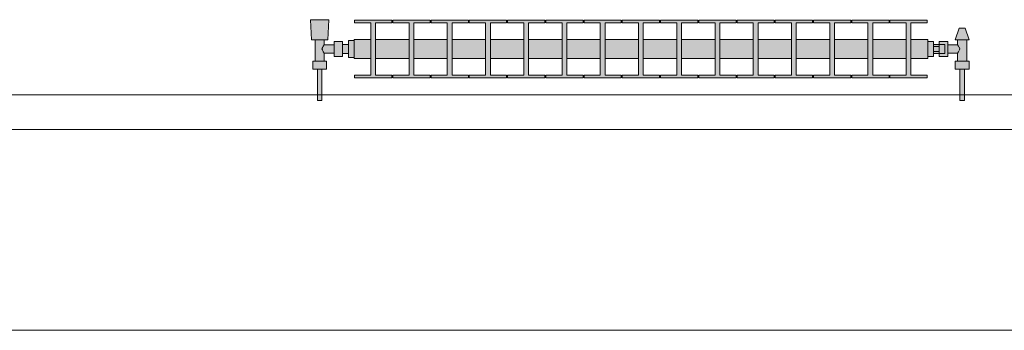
# Model space of a CAD drawing. Header units: metres. Extents: x -3.6 to 85.2, y -11 to 16.8.
# Tile 295 of 508: x 37.177 to 38.893, y -0.155 to 0.386. Entities that reach past the tile are written whole.
import ezdxf

# ---------------------------------------------------------------- set-up
doc = ezdxf.new("R2010")
doc.units = ezdxf.units.M
doc.header["$MEASUREMENT"] = 0
for name, color, linetype in [('604 - Struktur.Wand Aussen', 7, 'Continuous'), ('653 - Abdeckung.TB Verkofferung', 7, 'Continuous'), ('801 - HKLSE.Heizung_ Klima_ Lüftung', 7, 'Continuous')]:
    doc.layers.add(name, color=color, linetype=linetype)

msp = doc.modelspace()

# ---------------------------------------------------------------- hatches: boundary and pattern name
at = {"layer": '801 - HKLSE.Heizung_ Klima_ Lüftung', "linetype": 'Continuous', "lineweight": 0, "true_color": 0x3a3a3a}
for points in [[(37.76, 0.3497), (37.75, 0.3497), (37.75, 0.343), (37.74, 0.343), (37.74, 0.348), (37.725, 0.348), (37.725, 0.342), (37.708, 0.342), (37.708, 0.351), (37.714, 0.351), (37.716, 0.386), (37.684, 0.386), (37.686, 0.351), (37.692, 0.351), (37.692, 0.314), (37.688, 0.314), (37.688, 0.3), (37.696, 0.3), (37.696, 0.245), (37.704, 0.245), (37.704, 0.3), (37.712, 0.3), (37.712, 0.314), (37.708, 0.314), (37.708, 0.328), (37.725, 0.328), (37.725, 0.322), (37.74, 0.322), (37.74, 0.327), (37.75, 0.327), (37.75, 0.3203), (37.76, 0.3203)], [(37.76, 0.3183), (37.7892, 0.3183), (37.7892, 0.2892), (37.7608, 0.2892), (37.7608, 0.285), (37.8258, 0.285), (37.8258, 0.2892), (37.7975, 0.2892), (37.7975, 0.3183), (37.8558, 0.3183), (37.8558, 0.2892), (37.8275, 0.2892), (37.8275, 0.285), (37.8925, 0.285), (37.8925, 0.2892), (37.8642, 0.2892), (37.8642, 0.3183), (37.9225, 0.3183), (37.9225, 0.2892), (37.8942, 0.2892), (37.8942, 0.285), (37.9592, 0.285), (37.9592, 0.2892), (37.9308, 0.2892), (37.9308, 0.3183), (37.9892, 0.3183), (37.9892, 0.2892), (37.9608, 0.2892), (37.9608, 0.285), (38.0258, 0.285), (38.0258, 0.2892), (37.9975, 0.2892), (37.9975, 0.3183), (38.0558, 0.3183), (38.0558, 0.2892), (38.0275, 0.2892), (38.0275, 0.285), (38.0925, 0.285), (38.0925, 0.2892), (38.0642, 0.2892), (38.0642, 0.3183), (38.1225, 0.3183), (38.1225, 0.2892), (38.0942, 0.2892), (38.0942, 0.285), (38.1592, 0.285), (38.1592, 0.2892), (38.1308, 0.2892), (38.1308, 0.3183), (38.1892, 0.3183), (38.1892, 0.2892), (38.1608, 0.2892), (38.1608, 0.285), (38.2258, 0.285), (38.2258, 0.2892), (38.1975, 0.2892), (38.1975, 0.3183), (38.2558, 0.3183), (38.2558, 0.2892), (38.2275, 0.2892), (38.2275, 0.285), (38.2925, 0.285), (38.2925, 0.2892), (38.2642, 0.2892), (38.2642, 0.3183), (38.3225, 0.3183), (38.3225, 0.2892), (38.2942, 0.2892), (38.2942, 0.285), (38.3592, 0.285), (38.3592, 0.2892), (38.3308, 0.2892), (38.3308, 0.3183), (38.3892, 0.3183), (38.3892, 0.2892), (38.3608, 0.2892), (38.3608, 0.285), (38.4258, 0.285), (38.4258, 0.2892), (38.3975, 0.2892), (38.3975, 0.3183), (38.4558, 0.3183), (38.4558, 0.2892), (38.4275, 0.2892), (38.4275, 0.285), (38.4925, 0.285), (38.4925, 0.2892), (38.4642, 0.2892), (38.4642, 0.3183), (38.5225, 0.3183), (38.5225, 0.2892), (38.4942, 0.2892), (38.4942, 0.285), (38.5592, 0.285), (38.5592, 0.2892), (38.5308, 0.2892), (38.5308, 0.3183), (38.5892, 0.3183), (38.5892, 0.2892), (38.5608, 0.2892), (38.5608, 0.285), (38.6258, 0.285), (38.6258, 0.2892), (38.5975, 0.2892), (38.5975, 0.3183), (38.6558, 0.3183), (38.6558, 0.2892), (38.6275, 0.2892), (38.6275, 0.285), (38.6925, 0.285), (38.6925, 0.2892), (38.6642, 0.2892), (38.6642, 0.3183), (38.7225, 0.3183), (38.7225, 0.2892), (38.6942, 0.2892), (38.6942, 0.285), (38.7592, 0.285), (38.7592, 0.2892), (38.7308, 0.2892), (38.7308, 0.3183), (38.76, 0.3183), (38.76, 0.3517), (38.7308, 0.3517), (38.7308, 0.3808), (38.7592, 0.3808), (38.7592, 0.385), (38.6942, 0.385), (38.6942, 0.3808), (38.7225, 0.3808), (38.7225, 0.3517), (38.6642, 0.3517), (38.6642, 0.3808), (38.6925, 0.3808), (38.6925, 0.385), (38.6275, 0.385), (38.6275, 0.3808), (38.6558, 0.3808), (38.6558, 0.3517), (38.5975, 0.3517), (38.5975, 0.3808), (38.6258, 0.3808), (38.6258, 0.385), (38.5608, 0.385), (38.5608, 0.3808), (38.5892, 0.3808), (38.5892, 0.3517), (38.5308, 0.3517), (38.5308, 0.3808), (38.5592, 0.3808), (38.5592, 0.385), (38.4942, 0.385), (38.4942, 0.3808), (38.5225, 0.3808), (38.5225, 0.3517), (38.4642, 0.3517), (38.4642, 0.3808), (38.4925, 0.3808), (38.4925, 0.385), (38.4275, 0.385), (38.4275, 0.3808), (38.4558, 0.3808), (38.4558, 0.3517), (38.3975, 0.3517), (38.3975, 0.3808), (38.4258, 0.3808), (38.4258, 0.385), (38.3608, 0.385), (38.3608, 0.3808), (38.3892, 0.3808), (38.3892, 0.3517), (38.3308, 0.3517), (38.3308, 0.3808), (38.3592, 0.3808), (38.3592, 0.385), (38.2942, 0.385), (38.2942, 0.3808), (38.3225, 0.3808), (38.3225, 0.3517), (38.2642, 0.3517), (38.2642, 0.3808), (38.2925, 0.3808), (38.2925, 0.385), (38.2275, 0.385), (38.2275, 0.3808), (38.2558, 0.3808), (38.2558, 0.3517), (38.1975, 0.3517), (38.1975, 0.3808), (38.2258, 0.3808), (38.2258, 0.385), (38.1608, 0.385), (38.1608, 0.3808), (38.1892, 0.3808), (38.1892, 0.3517), (38.1308, 0.3517), (38.1308, 0.3808), (38.1592, 0.3808), (38.1592, 0.385), (38.0942, 0.385), (38.0942, 0.3808), (38.1225, 0.3808), (38.1225, 0.3517), (38.0642, 0.3517), (38.0642, 0.3808), (38.0925, 0.3808), (38.0925, 0.385), (38.0275, 0.385), (38.0275, 0.3808), (38.0558, 0.3808), (38.0558, 0.3517), (37.9975, 0.3517), (37.9975, 0.3808), (38.0258, 0.3808), (38.0258, 0.385), (37.9608, 0.385), (37.9608, 0.3808), (37.9892, 0.3808), (37.9892, 0.3517), (37.9308, 0.3517), (37.9308, 0.3808), (37.9592, 0.3808), (37.9592, 0.385), (37.8942, 0.385), (37.8942, 0.3808), (37.9225, 0.3808), (37.9225, 0.3517), (37.8642, 0.3517), (37.8642, 0.3808), (37.8925, 0.3808), (37.8925, 0.385), (37.8275, 0.385), (37.8275, 0.3808), (37.8558, 0.3808), (37.8558, 0.3517), (37.7975, 0.3517), (37.7975, 0.3808), (37.8258, 0.3808), (37.8258, 0.385), (37.7608, 0.385), (37.7608, 0.3808), (37.7892, 0.3808), (37.7892, 0.3517), (37.76, 0.3517)], [(38.76, 0.348), (38.76, 0.322), (38.77, 0.322), (38.77, 0.327), (38.78, 0.327), (38.78, 0.322), (38.795, 0.322), (38.795, 0.328), (38.812, 0.328), (38.812, 0.314), (38.808, 0.314), (38.808, 0.3), (38.816, 0.3), (38.816, 0.245), (38.824, 0.245), (38.824, 0.3), (38.832, 0.3), (38.832, 0.314), (38.828, 0.314), (38.828, 0.351), (38.832, 0.351), (38.825, 0.371), (38.815, 0.371), (38.808, 0.351), (38.812, 0.351), (38.812, 0.342), (38.795, 0.342), (38.795, 0.348), (38.78, 0.348), (38.78, 0.343), (38.77, 0.343), (38.77, 0.348)]]:
    msp.add_hatch(color=250, dxfattribs=at).paths.add_polyline_path(points)

# ---------------------------------------------------------------- linework, layer by layer
at = {"layer": '604 - Struktur.Wand Aussen', "color": 7, "linetype": 'Continuous', "lineweight": 13}
for p, q in [((39.54, 0.255), (37.14, 0.255)), ((37.14, -0.155), (39.54, -0.155))]:
    msp.add_line(p, q, dxfattribs=at)
at = {"layer": '653 - Abdeckung.TB Verkofferung', "color": 7, "linetype": 'Continuous', "lineweight": 9}
msp.add_line((36.6, 0.195), (40.05, 0.195), dxfattribs=at)
at = {"layer": '801 - HKLSE.Heizung_ Klima_ Lüftung', "color": 7, "linetype": 'Continuous', "lineweight": 5, "true_color": 0xebebeb}
for p, q in [((37.6887, 0.386), (37.684, 0.386)), ((37.684, 0.386), (37.6887, 0.386)), ((37.686, 0.351), (37.684, 0.386)), ((37.7, 0.386), (37.6887, 0.386)), ((37.6887, 0.386), (37.7, 0.386)), ((37.7113, 0.386), (37.7, 0.386)), ((37.7, 0.386), (37.7113, 0.386)), ((37.7113, 0.386), (37.716, 0.386)), ((37.716, 0.386), (37.7113, 0.386)), ((37.714, 0.351), (37.716, 0.386)), ((37.7608, 0.385), (37.8258, 0.385)), ((37.7608, 0.3808), (37.7608, 0.385)), ((37.7608, 0.385), (37.8258, 0.385)), ((37.7608, 0.3808), (37.7608, 0.385)), ((37.7892, 0.3808), (37.7608, 0.3808)), ((37.7892, 0.2892), (37.7892, 0.3808)), ((37.8258, 0.3808), (37.7975, 0.3808)), ((37.7975, 0.3808), (37.7975, 0.2892)), ((37.8258, 0.385), (37.8258, 0.3808)), ((37.8275, 0.385), (37.8925, 0.385)), ((37.8275, 0.3808), (37.8275, 0.385)), ((37.8275, 0.385), (37.8925, 0.385)), ((37.8275, 0.3808), (37.8275, 0.385)), ((37.8558, 0.3808), (37.8275, 0.3808)), ((37.8558, 0.2892), (37.8558, 0.3808)), ((37.8925, 0.3808), (37.8642, 0.3808)), ((37.8642, 0.3808), (37.8642, 0.2892)), ((37.8925, 0.385), (37.8925, 0.3808)), ((37.8925, 0.385), (37.8925, 0.3808)), ((37.8942, 0.385), (37.9592, 0.385)), ((37.8942, 0.385), (37.9592, 0.385)), ((37.8942, 0.3808), (37.8942, 0.385)), ((37.9225, 0.3808), (37.8942, 0.3808)), ((37.9225, 0.2892), (37.9225, 0.3808)), ((37.9592, 0.3808), (37.9308, 0.3808)), ((37.9308, 0.3808), (37.9308, 0.2892)), ((37.9592, 0.385), (37.9592, 0.3808)), ((37.9592, 0.385), (37.9592, 0.3808)), ((37.9608, 0.385), (38.0258, 0.385)), ((37.9608, 0.385), (38.0258, 0.385)), ((37.9608, 0.3808), (37.9608, 0.385)), ((37.9892, 0.3808), (37.9608, 0.3808)), ((37.9892, 0.2892), (37.9892, 0.3808)), ((38.0258, 0.3808), (37.9975, 0.3808)), ((37.9975, 0.3808), (37.9975, 0.2892)), ((38.0258, 0.385), (38.0258, 0.3808)), ((38.0275, 0.385), (38.0925, 0.385)), ((38.0275, 0.3808), (38.0275, 0.385)), ((38.0275, 0.385), (38.0925, 0.385)), ((38.0275, 0.3808), (38.0275, 0.385)), ((38.0558, 0.3808), (38.0275, 0.3808)), ((38.0558, 0.2892), (38.0558, 0.3808)), ((38.0925, 0.3808), (38.0642, 0.3808)), ((38.0642, 0.3808), (38.0642, 0.2892)), ((38.0925, 0.385), (38.0925, 0.3808)), ((38.0925, 0.385), (38.0925, 0.3808)), ((38.0942, 0.385), (38.1592, 0.385)), ((38.0942, 0.385), (38.1592, 0.385)), ((38.0942, 0.3808), (38.0942, 0.385)), ((38.1225, 0.3808), (38.0942, 0.3808)), ((38.1225, 0.2892), (38.1225, 0.3808)), ((38.1592, 0.3808), (38.1308, 0.3808)), ((38.1308, 0.3808), (38.1308, 0.2892)), ((38.1592, 0.385), (38.1592, 0.3808)), ((38.1608, 0.385), (38.2258, 0.385)), ((38.1608, 0.3808), (38.1608, 0.385)), ((38.1608, 0.385), (38.2258, 0.385)), ((38.1608, 0.3808), (38.1608, 0.385)), ((38.1892, 0.3808), (38.1608, 0.3808)), ((38.1892, 0.2892), (38.1892, 0.3808)), ((38.2258, 0.3808), (38.1975, 0.3808)), ((38.1975, 0.3808), (38.1975, 0.2892)), ((38.2258, 0.385), (38.2258, 0.3808)), ((38.2275, 0.385), (38.2925, 0.385)), ((38.2275, 0.385), (38.2925, 0.385)), ((38.2275, 0.3808), (38.2275, 0.385)), ((38.2558, 0.3808), (38.2275, 0.3808)), ((38.2558, 0.2892), (38.2558, 0.3808)), ((38.2925, 0.3808), (38.2642, 0.3808)), ((38.2642, 0.3808), (38.2642, 0.2892)), ((38.2925, 0.385), (38.2925, 0.3808)), ((38.2925, 0.385), (38.2925, 0.3808)), ((38.2942, 0.385), (38.3592, 0.385)), ((38.2942, 0.385), (38.3592, 0.385)), ((38.2942, 0.3808), (38.2942, 0.385)), ((38.3225, 0.3808), (38.2942, 0.3808)), ((38.3225, 0.2892), (38.3225, 0.3808)), ((38.3592, 0.3808), (38.3308, 0.3808)), ((38.3308, 0.3808), (38.3308, 0.2892)), ((38.3592, 0.385), (38.3592, 0.3808)), ((38.3592, 0.385), (38.3592, 0.3808)), ((38.3608, 0.385), (38.4258, 0.385)), ((38.3608, 0.3808), (38.3608, 0.385)), ((38.3608, 0.385), (38.4258, 0.385)), ((38.3608, 0.3808), (38.3608, 0.385)), ((38.3892, 0.3808), (38.3608, 0.3808)), ((38.3892, 0.2892), (38.3892, 0.3808)), ((38.4258, 0.3808), (38.3975, 0.3808)), ((38.3975, 0.3808), (38.3975, 0.2892)), ((38.4258, 0.385), (38.4258, 0.3808)), ((38.4275, 0.385), (38.4925, 0.385)), ((38.4275, 0.385), (38.4925, 0.385)), ((38.4275, 0.3808), (38.4275, 0.385)), ((38.4558, 0.3808), (38.4275, 0.3808)), ((38.4558, 0.2892), (38.4558, 0.3808)), ((38.4925, 0.3808), (38.4642, 0.3808)), ((38.4642, 0.3808), (38.4642, 0.2892)), ((38.4925, 0.385), (38.4925, 0.3808)), ((38.4942, 0.385), (38.5592, 0.385)), ((38.4942, 0.385), (38.5592, 0.385)), ((38.4942, 0.3808), (38.4942, 0.385)), ((38.5225, 0.3808), (38.4942, 0.3808)), ((38.5225, 0.2892), (38.5225, 0.3808)), ((38.5592, 0.3808), (38.5308, 0.3808)), ((38.5308, 0.3808), (38.5308, 0.2892)), ((38.5592, 0.385), (38.5592, 0.3808)), ((38.5592, 0.385), (38.5592, 0.3808)), ((38.5608, 0.385), (38.6258, 0.385)), ((38.5608, 0.3808), (38.5608, 0.385)), ((38.5608, 0.385), (38.6258, 0.385)), ((38.5608, 0.3808), (38.5608, 0.385)), ((38.5892, 0.3808), (38.5608, 0.3808)), ((38.5892, 0.2892), (38.5892, 0.3808)), ((38.6258, 0.3808), (38.5975, 0.3808)), ((38.5975, 0.3808), (38.5975, 0.2892)), ((38.6258, 0.385), (38.6258, 0.3808)), ((38.6275, 0.385), (38.6925, 0.385)), ((38.6275, 0.3808), (38.6275, 0.385)), ((38.6275, 0.385), (38.6925, 0.385)), ((38.6275, 0.3808), (38.6275, 0.385)), ((38.6558, 0.3808), (38.6275, 0.3808)), ((38.6558, 0.2892), (38.6558, 0.3808)), ((38.6925, 0.3808), (38.6642, 0.3808)), ((38.6642, 0.3808), (38.6642, 0.2892)), ((38.6925, 0.385), (38.6925, 0.3808)), ((38.6925, 0.385), (38.6925, 0.3808)), ((38.6942, 0.385), (38.7592, 0.385)), ((38.6942, 0.3808), (38.6942, 0.385)), ((38.6942, 0.385), (38.7592, 0.385)), ((38.6942, 0.3808), (38.6942, 0.385)), ((38.7225, 0.3808), (38.6942, 0.3808)), ((38.7225, 0.2892), (38.7225, 0.3808)), ((38.7592, 0.3808), (38.7308, 0.3808)), ((38.7308, 0.3808), (38.7308, 0.2892)), ((38.7592, 0.385), (38.7592, 0.3808)), ((38.808, 0.351), (38.815, 0.371)), ((38.815, 0.371), (38.8165, 0.371)), ((38.8165, 0.371), (38.82, 0.371)), ((38.82, 0.371), (38.8235, 0.371)), ((38.8235, 0.371), (38.825, 0.371)), ((38.832, 0.351), (38.825, 0.371)), ((37.6901, 0.351), (37.686, 0.351)), ((37.7, 0.351), (37.6901, 0.351)), ((37.692, 0.314), (37.692, 0.351)), ((37.7099, 0.351), (37.7, 0.351)), ((37.708, 0.342), (37.708, 0.351)), ((37.714, 0.351), (37.7099, 0.351)), ((37.725, 0.3415), (37.725, 0.348)), ((37.725, 0.348), (37.74, 0.348)), ((37.74, 0.3415), (37.74, 0.348)), ((37.75, 0.335), (37.75, 0.3497)), ((37.75, 0.3497), (37.76, 0.3497)), ((37.75, 0.3497), (37.76, 0.3497)), ((37.75, 0.335), (37.75, 0.3497)), ((37.75, 0.3497), (37.76, 0.3497)), ((37.75, 0.3497), (37.76, 0.3497)), ((37.76, 0.3468), (37.76, 0.3517)), ((37.76, 0.3517), (37.7892, 0.3517)), ((37.76, 0.335), (37.76, 0.3468)), ((37.7975, 0.3517), (37.8558, 0.3517)), ((37.8642, 0.3517), (37.9225, 0.3517)), ((37.9308, 0.3517), (37.9892, 0.3517)), ((37.9975, 0.3517), (38.0558, 0.3517)), ((38.0642, 0.3517), (38.1225, 0.3517)), ((38.1308, 0.3517), (38.1892, 0.3517)), ((38.1975, 0.3517), (38.2558, 0.3517)), ((38.2642, 0.3517), (38.3225, 0.3517)), ((38.3308, 0.3517), (38.3892, 0.3517)), ((38.3975, 0.3517), (38.4558, 0.3517)), ((38.4642, 0.3517), (38.5225, 0.3517)), ((38.5308, 0.3517), (38.5892, 0.3517)), ((38.5975, 0.3517), (38.6558, 0.3517)), ((38.6642, 0.3517), (38.7225, 0.3517)), ((38.7308, 0.3517), (38.76, 0.3517)), ((38.76, 0.3468), (38.76, 0.3517)), ((38.76, 0.348), (38.77, 0.348)), ((38.76, 0.348), (38.77, 0.348)), ((38.76, 0.348), (38.77, 0.348)), ((38.76, 0.348), (38.77, 0.348)), ((38.76, 0.335), (38.76, 0.3468)), ((38.77, 0.335), (38.77, 0.348)), ((38.78, 0.3415), (38.78, 0.348)), ((38.78, 0.348), (38.78, 0.343)), ((38.795, 0.348), (38.78, 0.348)), ((38.795, 0.3415), (38.795, 0.348)), ((38.808, 0.351), (38.8115, 0.351)), ((38.8115, 0.351), (38.82, 0.351)), ((38.812, 0.342), (38.812, 0.351)), ((38.82, 0.351), (38.8285, 0.351)), ((38.828, 0.314), (38.828, 0.351)), ((38.8285, 0.351), (38.832, 0.351)), ((37.7039, 0.335), (37.7053, 0.3379)), ((37.7053, 0.3321), (37.7039, 0.335)), ((37.7058, 0.3389), (37.7063, 0.3399)), ((37.7063, 0.3301), (37.7058, 0.3311)), ((37.7063, 0.3399), (37.708, 0.342)), ((37.708, 0.328), (37.7063, 0.3301)), ((37.708, 0.342), (37.725, 0.342)), ((37.708, 0.314), (37.708, 0.328)), ((37.708, 0.328), (37.725, 0.328)), ((37.725, 0.3285), (37.725, 0.3415)), ((37.725, 0.322), (37.725, 0.3285)), ((37.74, 0.343), (37.75, 0.343)), ((37.74, 0.3285), (37.74, 0.3415)), ((37.74, 0.322), (37.74, 0.3285)), ((37.74, 0.327), (37.75, 0.327)), ((37.75, 0.3407), (37.75, 0.343)), ((37.75, 0.335), (37.75, 0.3407)), ((37.75, 0.3203), (37.75, 0.335)), ((37.75, 0.3203), (37.75, 0.335)), ((37.75, 0.3293), (37.75, 0.335)), ((37.75, 0.327), (37.75, 0.3293)), ((37.76, 0.3232), (37.76, 0.335)), ((38.76, 0.3232), (38.76, 0.335)), ((38.78, 0.343), (38.77, 0.343)), ((38.77, 0.3393), (38.78, 0.3393)), ((38.77, 0.322), (38.77, 0.335)), ((38.77, 0.3307), (38.78, 0.3307)), ((38.78, 0.327), (38.77, 0.327)), ((38.78, 0.3407), (38.78, 0.343)), ((38.78, 0.343), (38.79, 0.343)), ((38.78, 0.3407), (38.78, 0.343)), ((38.78, 0.3393), (38.78, 0.3415)), ((38.78, 0.335), (38.78, 0.3407)), ((38.78, 0.3393), (38.78, 0.3407)), ((38.78, 0.335), (38.78, 0.3393)), ((38.78, 0.3307), (38.78, 0.335)), ((38.78, 0.3293), (38.78, 0.335)), ((38.78, 0.3285), (38.78, 0.3307)), ((38.78, 0.3293), (38.78, 0.3307)), ((38.78, 0.327), (38.78, 0.3293)), ((38.78, 0.327), (38.78, 0.3293)), ((38.78, 0.322), (38.78, 0.3285)), ((38.78, 0.327), (38.79, 0.327)), ((38.78, 0.327), (38.78, 0.322)), ((38.79, 0.3407), (38.79, 0.343)), ((38.79, 0.335), (38.79, 0.3407)), ((38.79, 0.3293), (38.79, 0.335)), ((38.79, 0.327), (38.79, 0.3293)), ((38.812, 0.342), (38.795, 0.342)), ((38.795, 0.3285), (38.795, 0.3415)), ((38.795, 0.322), (38.795, 0.3285)), ((38.812, 0.328), (38.795, 0.328)), ((38.8137, 0.3399), (38.812, 0.342)), ((38.812, 0.328), (38.8137, 0.3301)), ((38.812, 0.314), (38.812, 0.328)), ((38.8142, 0.3389), (38.8137, 0.3399)), ((38.8137, 0.3301), (38.8142, 0.3311)), ((38.8161, 0.335), (38.8147, 0.3379)), ((38.8147, 0.3321), (38.8161, 0.335)), ((37.694, 0.314), (37.688, 0.314)), ((37.688, 0.3), (37.688, 0.314)), ((37.706, 0.314), (37.694, 0.314)), ((37.712, 0.314), (37.706, 0.314)), ((37.712, 0.3), (37.712, 0.314)), ((37.725, 0.322), (37.74, 0.322)), ((37.75, 0.3203), (37.76, 0.3203)), ((37.75, 0.3203), (37.76, 0.3203)), ((37.76, 0.3183), (37.76, 0.3232)), ((37.76, 0.3183), (37.7892, 0.3183)), ((37.7975, 0.3183), (37.8558, 0.3183)), ((37.8642, 0.3183), (37.9225, 0.3183)), ((37.9308, 0.3183), (37.9892, 0.3183)), ((37.9975, 0.3183), (38.0558, 0.3183)), ((38.0642, 0.3183), (38.1225, 0.3183)), ((38.1308, 0.3183), (38.1892, 0.3183)), ((38.1975, 0.3183), (38.2558, 0.3183)), ((38.2642, 0.3183), (38.3225, 0.3183)), ((38.3308, 0.3183), (38.3892, 0.3183)), ((38.3975, 0.3183), (38.4558, 0.3183)), ((38.4642, 0.3183), (38.5225, 0.3183)), ((38.5308, 0.3183), (38.5892, 0.3183)), ((38.5975, 0.3183), (38.6558, 0.3183)), ((38.6642, 0.3183), (38.7225, 0.3183)), ((38.7308, 0.3183), (38.76, 0.3183)), ((38.76, 0.3183), (38.76, 0.3232)), ((38.76, 0.322), (38.77, 0.322)), ((38.795, 0.322), (38.78, 0.322)), ((38.808, 0.314), (38.814, 0.314)), ((38.808, 0.3), (38.808, 0.314)), ((38.814, 0.314), (38.826, 0.314)), ((38.826, 0.314), (38.832, 0.314)), ((38.832, 0.3), (38.832, 0.314)), ((37.694, 0.3), (37.688, 0.3)), ((37.706, 0.3), (37.694, 0.3)), ((37.696, 0.245), (37.696, 0.3)), ((37.6972, 0.3), (37.696, 0.3)), ((37.7, 0.3), (37.6972, 0.3)), ((37.7028, 0.3), (37.7, 0.3)), ((37.704, 0.3), (37.7028, 0.3)), ((37.704, 0.245), (37.704, 0.3)), ((37.712, 0.3), (37.706, 0.3)), ((38.808, 0.3), (38.814, 0.3)), ((38.814, 0.3), (38.826, 0.3)), ((38.816, 0.245), (38.816, 0.3)), ((38.816, 0.3), (38.8172, 0.3)), ((38.8172, 0.3), (38.82, 0.3)), ((38.82, 0.3), (38.8228, 0.3)), ((38.8228, 0.3), (38.824, 0.3)), ((38.824, 0.245), (38.824, 0.3)), ((38.826, 0.3), (38.832, 0.3)), ((37.7608, 0.285), (37.7608, 0.2892)), ((37.7608, 0.285), (37.7608, 0.2892)), ((37.7608, 0.2892), (37.7892, 0.2892)), ((37.8258, 0.285), (37.7608, 0.285)), ((37.7975, 0.2892), (37.8258, 0.2892)), ((37.8258, 0.2892), (37.8258, 0.285)), ((37.8275, 0.285), (37.8275, 0.2892)), ((37.8275, 0.285), (37.8275, 0.2892)), ((37.8275, 0.2892), (37.8558, 0.2892)), ((37.8925, 0.285), (37.8275, 0.285)), ((37.8642, 0.2892), (37.8925, 0.2892)), ((37.8925, 0.2892), (37.8925, 0.285)), ((37.8925, 0.2892), (37.8925, 0.285)), ((37.8942, 0.285), (37.8942, 0.2892)), ((37.8942, 0.2892), (37.9225, 0.2892)), ((37.9592, 0.285), (37.8942, 0.285)), ((37.9308, 0.2892), (37.9592, 0.2892)), ((37.9592, 0.2892), (37.9592, 0.285)), ((37.9592, 0.2892), (37.9592, 0.285)), ((37.9608, 0.285), (37.9608, 0.2892)), ((37.9608, 0.2892), (37.9892, 0.2892)), ((38.0258, 0.285), (37.9608, 0.285)), ((37.9975, 0.2892), (38.0258, 0.2892)), ((38.0258, 0.2892), (38.0258, 0.285)), ((38.0275, 0.285), (38.0275, 0.2892)), ((38.0275, 0.285), (38.0275, 0.2892)), ((38.0275, 0.2892), (38.0558, 0.2892)), ((38.0925, 0.285), (38.0275, 0.285)), ((38.0642, 0.2892), (38.0925, 0.2892)), ((38.0925, 0.2892), (38.0925, 0.285)), ((38.0925, 0.2892), (38.0925, 0.285)), ((38.0942, 0.285), (38.0942, 0.2892)), ((38.0942, 0.2892), (38.1225, 0.2892)), ((38.1592, 0.285), (38.0942, 0.285)), ((38.1308, 0.2892), (38.1592, 0.2892)), ((38.1592, 0.2892), (38.1592, 0.285)), ((38.1608, 0.285), (38.1608, 0.2892)), ((38.1608, 0.285), (38.1608, 0.2892)), ((38.1608, 0.2892), (38.1892, 0.2892)), ((38.2258, 0.285), (38.1608, 0.285)), ((38.1975, 0.2892), (38.2258, 0.2892)), ((38.2258, 0.2892), (38.2258, 0.285)), ((38.2275, 0.285), (38.2275, 0.2892)), ((38.2275, 0.2892), (38.2558, 0.2892)), ((38.2925, 0.285), (38.2275, 0.285)), ((38.2642, 0.2892), (38.2925, 0.2892)), ((38.2925, 0.2892), (38.2925, 0.285)), ((38.2925, 0.2892), (38.2925, 0.285)), ((38.2942, 0.285), (38.2942, 0.2892)), ((38.2942, 0.2892), (38.3225, 0.2892)), ((38.3592, 0.285), (38.2942, 0.285)), ((38.3308, 0.2892), (38.3592, 0.2892)), ((38.3592, 0.2892), (38.3592, 0.285)), ((38.3592, 0.2892), (38.3592, 0.285)), ((38.3608, 0.285), (38.3608, 0.2892)), ((38.3608, 0.285), (38.3608, 0.2892)), ((38.3608, 0.2892), (38.3892, 0.2892)), ((38.4258, 0.285), (38.3608, 0.285)), ((38.3975, 0.2892), (38.4258, 0.2892)), ((38.4258, 0.2892), (38.4258, 0.285)), ((38.4275, 0.285), (38.4275, 0.2892)), ((38.4275, 0.2892), (38.4558, 0.2892)), ((38.4925, 0.285), (38.4275, 0.285)), ((38.4642, 0.2892), (38.4925, 0.2892)), ((38.4925, 0.2892), (38.4925, 0.285)), ((38.4942, 0.285), (38.4942, 0.2892)), ((38.4942, 0.2892), (38.5225, 0.2892)), ((38.5592, 0.285), (38.4942, 0.285)), ((38.5308, 0.2892), (38.5592, 0.2892)), ((38.5592, 0.2892), (38.5592, 0.285)), ((38.5592, 0.2892), (38.5592, 0.285)), ((38.5608, 0.285), (38.5608, 0.2892)), ((38.5608, 0.285), (38.5608, 0.2892)), ((38.5608, 0.2892), (38.5892, 0.2892)), ((38.6258, 0.285), (38.5608, 0.285)), ((38.5975, 0.2892), (38.6258, 0.2892)), ((38.6258, 0.2892), (38.6258, 0.285)), ((38.6275, 0.285), (38.6275, 0.2892)), ((38.6275, 0.285), (38.6275, 0.2892)), ((38.6275, 0.2892), (38.6558, 0.2892)), ((38.6925, 0.285), (38.6275, 0.285)), ((38.6642, 0.2892), (38.6925, 0.2892)), ((38.6925, 0.2892), (38.6925, 0.285)), ((38.6925, 0.2892), (38.6925, 0.285)), ((38.6942, 0.285), (38.6942, 0.2892)), ((38.6942, 0.285), (38.6942, 0.2892)), ((38.6942, 0.2892), (38.7225, 0.2892)), ((38.7592, 0.285), (38.6942, 0.285)), ((38.7308, 0.2892), (38.7592, 0.2892)), ((38.7592, 0.2892), (38.7592, 0.285)), ((37.6972, 0.245), (37.696, 0.245)), ((37.7, 0.245), (37.6972, 0.245)), ((37.7028, 0.245), (37.7, 0.245)), ((37.704, 0.245), (37.7028, 0.245)), ((38.816, 0.245), (38.8172, 0.245)), ((38.8172, 0.245), (38.82, 0.245)), ((38.82, 0.245), (38.8228, 0.245)), ((38.8228, 0.245), (38.824, 0.245))]:
    msp.add_line(p, q, dxfattribs=at)

doc.saveas('drawing.dxf')
